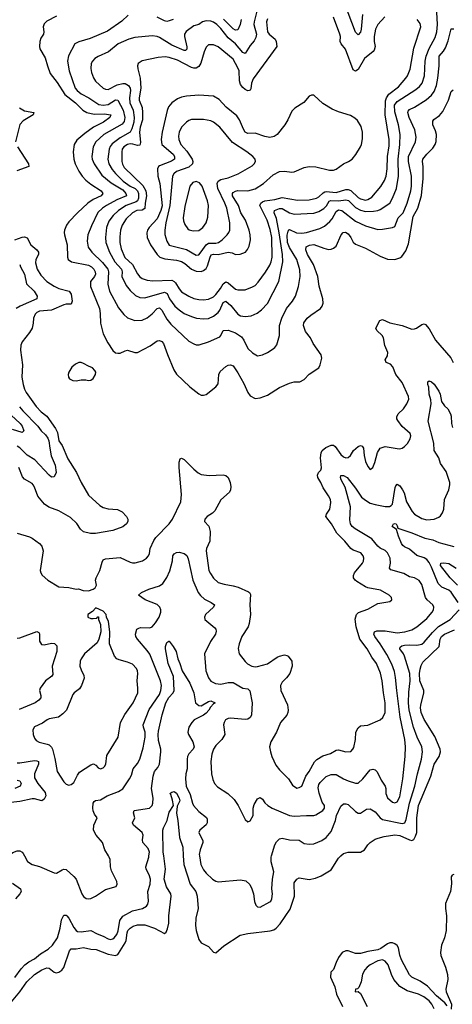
# Model space of a CAD drawing. Header units: inches. Extents: x 1682530 to 1839546, y 640742 to 791647.
# Tile 847 of 923: x 1803510 to 1807039, y 738788 to 746828. Entities that reach past the tile are written whole.
import ezdxf

# ---------------------------------------------------------------- set-up
doc = ezdxf.new("R2010")
doc.units = ezdxf.units.IN
doc.header["$MEASUREMENT"] = 0
doc.layers.add('B8703', color=7, linetype='Continuous')
doc.layers.add('B8704', color=7, linetype='Continuous')

msp = doc.modelspace()

# ---------------------------------------------------------------- linework, layer by layer
at = {"layer": 'B8703', "color": 5}
for points, elevation in [([(1803430, 738792.6), (1803509.9, 738890), (1803567.8, 738972.2), (1803630, 739031.2), (1803690, 739068.8), (1803730, 739084.2), (1803750, 739083.5), (1803789.5, 739049.5), (1803806, 739046), (1803830, 739050.2), (1803854, 739066), (1803870.9, 739089.1), (1803916.2, 739223.8), (1803930, 739240.2), (1803970, 739241.7), (1804030, 739252.8), (1804090, 739237.1), (1804133.9, 739233.9), (1804230, 739196.2), (1804290, 739186.9), (1804310, 739195.3), (1804316.8, 739203.2), (1804369.4, 739290), (1804377.5, 739310), (1804385.4, 739370), (1804392.4, 739390), (1804409.6, 739410.4), (1804434.2, 739425.8), (1804470, 739438), (1804530, 739435.7), (1804608.7, 739408.7), (1804690, 739365.2), (1804703.2, 739376.8), (1804715.6, 739404.4), (1804726.3, 739450), (1804727.1, 739510), (1804746.2, 739670), (1804742.1, 739690), (1804706.9, 739746.9), (1804687.5, 739810), (1804699, 739890), (1804684.6, 740000)], 520), ([(1803470, 739006.9), (1803521.9, 739078.1), (1803551.7, 739110), (1803584.8, 739135.2), (1803630, 739158.7), (1803679.3, 739200.6), (1803741.5, 739238.5), (1803777.8, 739270), (1803818, 739330), (1803841.1, 739410), (1803850, 739477.3), (1803870, 739515.6), (1803890, 739515.6), (1803894.9, 739510), (1803910, 739491.7), (1803950, 739414.3), (1803970, 739389.1), (1803982.3, 739382.3), (1804010, 739378.3), (1804090.1, 739390.1), (1804142.6, 739362.6), (1804190, 739345.4), (1804230, 739322.4), (1804250, 739317.6), (1804270, 739321.6), (1804281, 739330), (1804302, 739358), (1804312.5, 739387.5), (1804326.6, 739473.4), (1804350, 739508.4), (1804430, 739551.8), (1804512, 739570), (1804545.1, 739590), (1804555.4, 739604.6), (1804560.3, 739630), (1804555.8, 739710), (1804573.5, 739770), (1804577.1, 739810), (1804565.6, 739845.6), (1804540.9, 739890), (1804538, 739910), (1804561.8, 739990), (1804563.4, 740000)], 540), ([(1803548.5, 740000), (1803574.4, 739954.4), (1803610, 739929), (1803670, 739913.1), (1803790, 739862), (1803810, 739858.8), (1803854.9, 739885.1), (1803870, 739890.4), (1803890, 739888.2), (1803952.4, 739832.4), (1803970.2, 739810.2), (1804015.8, 739690), (1804030, 739668), (1804052.3, 739652.3), (1804070, 739648.4), (1804090, 739652.4), (1804128.2, 739671.8), (1804210, 739724.9), (1804295.3, 739750), (1804305.2, 739770), (1804300.9, 739790), (1804258.6, 739878.6), (1804251.3, 739910), (1804246.6, 739970), (1804238.9, 739990), (1804232.9, 740000)], 560), ([(1804844.4, 740000), (1804849.1, 739930), (1804901.5, 739770), (1804945.2, 739710), (1804958.7, 739670), (1804966.6, 739570), (1804947.6, 739490), (1804944.6, 739430), (1804950, 739390.7), (1804970, 739318), (1804990, 739291), (1805050, 739259.1), (1805090, 739213.4), (1805108.5, 739208.5), (1805174.7, 739265.3), (1805307.9, 739352.1), (1805370, 739366.2), (1805553.5, 739386.5), (1805583, 739397), (1805601.4, 739410), (1805634.7, 739445.3), (1805715.9, 739564.1), (1805750.5, 739670), (1805750, 739780.7), (1805770, 739810.3), (1805790, 739821.7), (1805870, 739807.4), (1805922.2, 739817.8), (1805970, 739836.9), (1806050, 739885.3), (1806110, 739981.6), (1806129.5, 740000)], 520), ([(1804975.8, 740000), (1804988.4, 739930), (1805010, 739886.7), (1805030, 739859.6), (1805081.3, 739810), (1805110, 739792.7), (1805130, 739786.5), (1805310, 739805.3), (1805355.6, 739795.6), (1805386, 739766), (1805404.4, 739730), (1805417.6, 739690), (1805426.2, 739626.2), (1805436.8, 739596.8), (1805450, 739582.8), (1805470, 739580.5), (1805550, 739624.2), (1805557.6, 739630), (1805566.3, 739650), (1805571.1, 739690), (1805566.9, 739730), (1805570.8, 739810), (1805582.8, 739870), (1805560.7, 739950), (1805561.3, 739990), (1805564.3, 740000)], 540), ([(1807051.6, 739848.4), (1807038.3, 739841.7), (1807030.3, 739829.7), (1807032.7, 739772.7), (1807023.5, 739710), (1806983.7, 739610), (1806982.9, 739570), (1806991.1, 739510), (1806989.7, 739390.3), (1806975, 739330), (1806951.7, 739270), (1806942, 739210), (1806945.7, 739185.7), (1806983.6, 739090), (1806999.5, 739030), (1807003, 738990), (1806984.9, 738910), (1806987.4, 738890), (1807031, 738790), (1807030, 738748.7)], 520), ([(1803450, 739776.9), (1803517, 739730), (1803522.8, 739710), (1803511.1, 739690), (1803476.2, 739650)], 540), ([(1806996.2, 738776.2), (1806978.9, 738798.9), (1806910, 738856.4), (1806835.2, 738935.2), (1806776.6, 738976.6), (1806708.1, 739008.1), (1806688.4, 739028.4), (1806623.9, 739150), (1806610.8, 739190), (1806599, 739250), (1806588.3, 739268.3), (1806570, 739281.2), (1806550, 739288.8), (1806530, 739289.4), (1806510, 739281.6), (1806455.8, 739244.2), (1806430, 739231.9), (1806350, 739218.8), (1806290, 739201.5), (1806250, 739202), (1806190, 739225.7), (1806170, 739224.7), (1806139.6, 739210), (1806110.2, 739170), (1806090.2, 739130), (1806069.2, 739070.8), (1806047.2, 739050), (1806044.8, 739010), (1806081.6, 738930), (1806095.3, 738870), (1806141.7, 738770)], 520), ([(1806889.8, 738750), (1806871.2, 738790), (1806850, 738817.1), (1806807.1, 738850), (1806762.4, 738870), (1806670, 738897.4), (1806610, 738933.2), (1806561.5, 738990), (1806542.5, 739030), (1806514.6, 739110), (1806490, 739140.4), (1806470, 739149.8), (1806430, 739142.8), (1806370, 739110.8), (1806344.6, 739090), (1806326, 739070), (1806306.8, 739033.2), (1806296.5, 738970), (1806275.6, 738924.4), (1806264.8, 738915.2), (1806248.4, 738910), (1806246, 738890), (1806270, 738891), (1806290, 738874.8), (1806343.5, 738770)], 540)]:
    msp.add_lwpolyline(points, dxfattribs=dict(at, elevation=elevation))
at = {"layer": 'B8704', "color": 5}
for points, elevation in [([(1806305.8, 746870), (1806295.8, 746750), (1806290, 746727.6), (1806270, 746703.6), (1806250, 746727), (1806150, 746985.1)], 660), ([(1805451.9, 746930), (1805423.3, 746810), (1805421, 746790), (1805441.2, 746710), (1805436.1, 746683.9), (1805423.7, 746656.3), (1805390, 746618), (1805350, 746552.4), (1805330, 746559.8), (1805271.4, 746631.4), (1805210, 746680.5), (1805150, 746757.2), (1805117.6, 746790), (1805090, 746807.8), (1805070, 746814.8), (1805030, 746819), (1805002, 746810), (1804970, 746789.8), (1804930, 746777.3), (1804867.9, 746732.1), (1804855.1, 746710), (1804853.4, 746690), (1804872.3, 746607.7), (1804872.9, 746587.1), (1804862.6, 746577.4), (1804850, 746576.5), (1804750, 746619.1), (1804650, 746683.4), (1804630, 746691.9), (1804590, 746696.3), (1804450, 746683.8), (1804401.1, 746670), (1804311.8, 746630), (1804234.7, 746565.3), (1804150, 746527.6), (1804122.4, 746510), (1804102.6, 746490), (1804092.6, 746470), (1804090.2, 746430), (1804096.7, 746396.7), (1804112.9, 746352.9), (1804127.3, 746327.3), (1804190, 746268.2), (1804210, 746260.2), (1804230, 746258.8), (1804304.2, 746295.8), (1804350, 746307), (1804370, 746308.1), (1804397, 746290), (1804410.6, 746270), (1804414.1, 746250), (1804405.6, 746190), (1804406.8, 746150), (1804436.4, 746090), (1804443.6, 746030), (1804441.9, 745990), (1804424.2, 745935.8), (1804410.7, 745909.3), (1804330, 745864.3), (1804265.1, 745814.9), (1804247.3, 745792.7), (1804239.6, 745770), (1804227.6, 745690), (1804236.4, 745650), (1804264.1, 745604.1), (1804290, 745571.9), (1804352.5, 745510), (1804410, 745468.5), (1804451.3, 745450), (1804470, 745431.8), (1804479.9, 745410), (1804480.1, 745370), (1804471.9, 745350), (1804459, 745341), (1804379, 745310), (1804314.4, 745270), (1804271.6, 745230), (1804237.5, 745182.5), (1804217, 745130), (1804209.5, 745050), (1804212.2, 745010), (1804241, 744930), (1804286, 744850), (1804340.7, 744790), (1804346.5, 744770), (1804342, 744730), (1804378.8, 744658.8), (1804410, 744617.3), (1804455.4, 744575.4), (1804490, 744559.3), (1804530, 744556.3), (1804690, 744603), (1804711.9, 744591.9), (1804731.5, 744550), (1804776.1, 744490), (1804810, 744457.5), (1804850, 744430.1), (1804910, 744404), (1804952.1, 744392.1), (1805010, 744385.3), (1805050, 744388.6), (1805090, 744406.4), (1805130, 744438.2), (1805142.8, 744457.2), (1805170, 744519.1), (1805190, 744529.2), (1805233.2, 744493.2), (1805290, 744422.6), (1805310, 744411.1), (1805350, 744403.5), (1805399, 744410), (1805447.7, 744432.3), (1805481.3, 744458.7), (1805530.5, 744509.5), (1805622.8, 744690), (1805655.3, 744850), (1805654.6, 744910), (1805627.7, 745087.7), (1805603.4, 745203.4), (1805586.5, 745250), (1805588.7, 745271.3), (1805630, 745286.8), (1805650, 745285), (1805710, 745250.1), (1805750, 745239.5), (1805910, 745247.5), (1805950, 745262.6), (1805990, 745287.5), (1806011.9, 745308.1), (1806035.1, 745344.9), (1806047.3, 745352.7), (1806110, 745347.9), (1806170, 745356.7), (1806191.4, 745351.4), (1806250, 745293.9), (1806290, 745272), (1806330, 745262.7), (1806396.2, 745263.8), (1806430, 745269.4), (1806450, 745278.3), (1806530, 745330.2), (1806552.2, 745370), (1806583.7, 745450), (1806600.9, 745550), (1806597.5, 745690), (1806612.1, 745810), (1806613.2, 745890), (1806599.9, 745970), (1806570, 746077), (1806567.5, 746130), (1806590, 746160.4), (1806741.1, 746258.9), (1806770, 746282.7), (1806792.5, 746310), (1806811.6, 746370), (1806818.1, 746490), (1806824.5, 746530), (1806850, 746592.7), (1806897.9, 746682.1), (1806911.7, 746728.3), (1806917.2, 746790), (1806913.3, 746890)], 660), ([(1803810, 746858), (1803730, 746816.9), (1803710, 746795.6), (1803702.3, 746770), (1803707, 746730), (1803703.7, 746710), (1803683.1, 746676.9), (1803672.6, 746650), (1803670.3, 746610.3), (1803674.6, 746590), (1803716.9, 746516.9), (1803735.5, 746450), (1803759.4, 746390), (1803815.3, 746315.3), (1803876.9, 746216.9), (1803964.2, 746150), (1804025.5, 746090), (1804058, 746070), (1804117.4, 746057.4), (1804199, 746059), (1804252.7, 746050), (1804244.6, 746030), (1804194.3, 745990), (1804111, 745950), (1804040.4, 745899.6), (1803976.3, 745843.7), (1803954.3, 745810), (1803946.7, 745750), (1803951.8, 745690), (1803962.2, 745650), (1803991.8, 745590), (1804020.2, 745550), (1804050, 745518.9), (1804090, 745484), (1804173.6, 745430), (1804187.8, 745410), (1804175.3, 745390), (1804110, 745359.2), (1804064.7, 745330), (1803980.2, 745250), (1803910, 745176.9), (1803891.4, 745150), (1803876.1, 745110), (1803873.4, 745090), (1803875, 745070), (1803898.1, 744990), (1803899.8, 744890), (1803906, 744870), (1803933, 744850), (1804070, 744824.4), (1804096.1, 744810), (1804114.8, 744790), (1804124.8, 744770), (1804126.8, 744750), (1804119.3, 744730), (1804086.7, 744690), (1804086.4, 744650), (1804160.1, 744470), (1804166.5, 744430), (1804169.5, 744349.5), (1804190, 744264), (1804228.4, 744188.4), (1804270, 744126), (1804290, 744108.4), (1804310, 744103.8), (1804330, 744106), (1804370, 744124.4), (1804390, 744128.5), (1804450, 744111.5), (1804470, 744110.3), (1804574.2, 744165.8), (1804630, 744206.7), (1804650, 744208.7), (1804670, 744199.5), (1804683.7, 744183.7), (1804714.4, 744094.4), (1804767.3, 743970), (1804790, 743933.7), (1804896.5, 743830), (1804970, 743772.2), (1804990, 743763.1), (1805010, 743762.4), (1805030, 743768.7), (1805110, 743830.3), (1805130, 743854.8), (1805134.2, 743930), (1805144.2, 743955.8), (1805190, 743996.5), (1805210, 744007), (1805230, 744010.4), (1805250, 744000.4), (1805290, 743944.2), (1805338.2, 743858.2), (1805370, 743783.8), (1805390, 743755.3), (1805430, 743736), (1805470, 743739.6), (1805530, 743762.4), (1805630, 743823.7), (1805710, 743860.5), (1805750, 743870.6), (1805795.3, 743870), (1805830, 743890.8), (1805870, 743934), (1805950, 743984.7), (1805962, 744010), (1805974.8, 744065.2), (1805969.3, 744090), (1805904.6, 744184.6), (1805881.1, 744230), (1805840.9, 744280.9), (1805824.1, 744330), (1805828.3, 744351.7), (1805855.1, 744390), (1805884.2, 744415.8), (1805963, 744470), (1805977.2, 744490), (1805985.6, 744514.4), (1805982.3, 744550), (1805952.6, 744652.6), (1805941.9, 744730), (1805906.3, 744830), (1805857.1, 744910), (1805844.2, 744950), (1805847.4, 744972.6), (1805872.6, 744987.4), (1805910, 744991.2), (1805990, 744961.7), (1806030, 744952.7), (1806050, 744954), (1806070, 744962.2), (1806090, 744978.3), (1806132, 745070), (1806149.2, 745090.8), (1806167.3, 745092.7), (1806190, 745080.2), (1806211.6, 745050), (1806230, 745010.3), (1806250, 744995.9), (1806330, 744961.7), (1806450, 744896.9), (1806510, 744871.7), (1806570, 744868.9), (1806610, 744882.4), (1806626.6, 744893.4), (1806660.1, 744939.9), (1806682.5, 744997.5), (1806719, 745221), (1806756.4, 745290), (1806786.3, 745393.7), (1806801.8, 745530), (1806801.8, 745630), (1806795.2, 745670), (1806799.2, 745690), (1806830, 745729.4), (1806881.1, 745778.9), (1806899.8, 745810), (1806907.5, 745832.5), (1806909, 745891), (1806901.8, 745921.8), (1806879.8, 745970), (1806881.2, 745998.8), (1806887.6, 746012.4), (1806935.3, 746044.7), (1806962.5, 746077.5), (1807007.1, 746170), (1807030, 746243), (1807045.9, 746254.1)], 620), ([(1804395, 746865), (1804344.1, 746815.9), (1804225, 746735), (1804084.4, 746675.6), (1803992.1, 746647.9), (1803959.5, 746630), (1803907.7, 746532.3), (1803900.5, 746490), (1803912.6, 746410), (1803962, 746270), (1803977.8, 746250), (1804010, 746222.7), (1804074.7, 746190), (1804154.9, 746134.9), (1804190, 746129.3), (1804230, 746134.6), (1804290, 746173.4), (1804310, 746170.9), (1804353.8, 746090), (1804367.9, 746030), (1804363, 745997), (1804345.8, 745974.2), (1804195.5, 745890), (1804129.6, 745830.4), (1804110.2, 745790), (1804099.4, 745710), (1804100.9, 745690), (1804116.1, 745650), (1804178.6, 745558.6), (1804256.1, 745496.1), (1804350, 745439.1), (1804376.8, 745410), (1804381.5, 745390), (1804302, 745358), (1804217.7, 745310), (1804186.2, 745290), (1804147.1, 745252.9), (1804094.9, 745145.1), (1804066.4, 745070), (1804060.4, 745020.4), (1804069.1, 744970), (1804096.9, 744930), (1804185.7, 744845.7), (1804228.6, 744790), (1804234.9, 744770), (1804228.1, 744668.1), (1804242.7, 744610), (1804315, 744475), (1804359.8, 744419.8), (1804390, 744394.4), (1804450, 744371.1), (1804510, 744374.2), (1804550, 744394.2), (1804590, 744425.4), (1804630, 744469.2), (1804650, 744476.5), (1804670, 744457.3), (1804710, 744381.5), (1804742.3, 744342.3), (1804890, 744202), (1804930, 744180.3), (1804950, 744173.7), (1804974.2, 744174.2), (1805050, 744196.5), (1805142.4, 744237.6), (1805151.5, 744248.5), (1805170, 744290.3), (1805210, 744294), (1805270, 744272.3), (1805318.1, 744238.1), (1805338.6, 744210), (1805370, 744144.2), (1805410, 744106.4), (1805450, 744084.4), (1805490, 744092.4), (1805530, 744110.4), (1805570, 744135.3), (1805589.8, 744150.2), (1805607.6, 744172.4), (1805629.7, 744250), (1805628, 744330), (1805649, 744390), (1805686.8, 744470), (1805734.4, 744530), (1805759.3, 744570), (1805785.1, 744650), (1805798.2, 744730), (1805794.2, 744785.8), (1805771.7, 744870), (1805710, 744969.1), (1805694.8, 745010), (1805691.4, 745068.6), (1805699.3, 745100.7), (1805707.1, 745112.8), (1805710, 745114.4), (1805768.1, 745088.1), (1805810, 745084.2), (1805850, 745089.4), (1805958.2, 745121.8), (1805997.2, 745142.8), (1806041, 745179), (1806058.4, 745201.6), (1806090, 745260.6), (1806110, 745274.2), (1806136.9, 745270), (1806250, 745183.8), (1806330, 745143.5), (1806430, 745115.9), (1806470, 745116.5), (1806550, 745130.3), (1806570, 745140.3), (1806597.6, 745210), (1806638.4, 745250), (1806670.3, 745329.7), (1806700.2, 745430), (1806706.3, 745470), (1806705.6, 745550), (1806681.8, 745670), (1806682.8, 745710), (1806739.4, 745830), (1806745.2, 745870), (1806734.2, 745930), (1806686.7, 746030), (1806676.3, 746070), (1806678.6, 746081.4), (1806690, 746096), (1806730, 746114), (1806826.6, 746173.4), (1806869.4, 746210.6), (1806890, 746240.9), (1806909.2, 746290), (1806920.2, 746350), (1806932.2, 746450), (1806930.5, 746530), (1806967.6, 746572.4), (1806982.4, 746597.6), (1807004.1, 746655.9), (1807030, 746752.4), (1807050, 746754.6)], 640), ([(1805530, 746836.1), (1805523.4, 746810), (1805531.3, 746730), (1805545.9, 746710), (1805593.2, 746670), (1805602.8, 746650), (1805608.1, 746610), (1805414.9, 746345.1), (1805400.2, 746310), (1805395.9, 746264.1), (1805390, 746252.7), (1805382, 746250), (1805370, 746248.4), (1805350, 746258.5), (1805330, 746273.3), (1805310, 746299.7), (1805301.7, 746330), (1805299.2, 746410), (1805290, 746436.1), (1805250, 746504.5), (1805130, 746607.1), (1805090, 746623), (1805050, 746623.7), (1805030, 746603.7), (1805013.8, 746566.2), (1804987.1, 746472.9), (1804970, 746445.3), (1804950, 746431.2), (1804930, 746431.6), (1804910, 746438.8), (1804798.2, 746498.2), (1804730, 746519.6), (1804695.6, 746524.4), (1804639.5, 746520.5), (1804508.9, 746491.1), (1804476, 746470), (1804470.8, 746450), (1804473.2, 746426.8), (1804491.6, 746350), (1804497.7, 746270), (1804483.4, 746190), (1804484.5, 746170), (1804507.4, 746110), (1804510.1, 746070), (1804510.8, 746010), (1804493.5, 745950), (1804487.9, 745910), (1804496, 745824), (1804490, 745802.3), (1804470, 745799.5), (1804432.9, 745812.9), (1804410, 745814.4), (1804390, 745809.9), (1804359.2, 745790), (1804345.9, 745770), (1804342.1, 745750), (1804343.9, 745670), (1804347.3, 745647.3), (1804362, 745622), (1804515.4, 745475.4), (1804539.5, 745430), (1804544.6, 745390), (1804532.6, 745330), (1804530, 745285.4), (1804510, 745273.4), (1804466.3, 745270), (1804430, 745251), (1804379, 745201), (1804346.5, 745150), (1804331.3, 745110), (1804325.3, 745054.7), (1804327.5, 745010), (1804338.3, 744958.3), (1804366.5, 744886.5), (1804429, 744830), (1804470, 744753.2), (1804490, 744729.3), (1804510, 744715), (1804550, 744702.1), (1804595.3, 744695.3), (1804750, 744701.2), (1804770, 744690.5), (1804779.7, 744679.7), (1804809.4, 744629.4), (1804830, 744607.1), (1804889.2, 744569.2), (1804930, 744552.2), (1804970, 744542.8), (1805010, 744540.9), (1805050, 744546.2), (1805090, 744566.3), (1805110, 744585.1), (1805148.2, 744631.8), (1805170, 744670.2), (1805190, 744687.6), (1805210, 744679.6), (1805270, 744628.7), (1805290, 744620.9), (1805350, 744622.3), (1805410, 744645.6), (1805430, 744658.4), (1805455.4, 744684.6), (1805514.6, 744765.4), (1805550, 744824.7), (1805561.5, 744850), (1805570.3, 744890), (1805566.4, 745050), (1805553.9, 745113.9), (1805529.5, 745190), (1805467.7, 745310), (1805475.7, 745330), (1805490, 745340.1), (1805510, 745349), (1805590, 745358.5), (1805650, 745374.9), (1805774.7, 745354.7), (1805870, 745358.3), (1805930, 745371.9), (1805950, 745382.6), (1805984.9, 745415.1), (1805998.8, 745421.2), (1806010, 745423.9), (1806090, 745418.2), (1806170, 745440.9), (1806190, 745441.7), (1806210, 745432.8), (1806270, 745377), (1806290, 745365.4), (1806330, 745355.1), (1806350, 745359.5), (1806381.1, 745378.9), (1806455.3, 745464.7), (1806484.4, 745515.6), (1806498, 745550), (1806507.1, 745610), (1806510.8, 745710), (1806523.1, 745796.9), (1806523.7, 745850), (1806489.9, 746049.9), (1806494.5, 746165.5), (1806501.4, 746190), (1806520.1, 746219.9), (1806598.9, 746281.1), (1806658.6, 746350), (1806672.2, 746370), (1806695.3, 746424.7), (1806725.6, 746594.4), (1806780.8, 746770), (1806777, 746797), (1806751.8, 746830)], 680), ([(1804760.7, 746830), (1804730, 746817.6), (1804710, 746814.4), (1804690, 746819.1), (1804629.9, 746849.9)], 640), ([(1805315.2, 746830), (1805307.4, 746790), (1805290, 746745.6), (1805270, 746743.4), (1805250, 746753.9), (1805172.9, 746833)], 640), ([(1806487.3, 746852.7), (1806431.6, 746790), (1806412.3, 746750), (1806401.1, 746690), (1806402.3, 746650), (1806410.2, 746610), (1806401, 746579), (1806392.9, 746567.1), (1806322.3, 746510), (1806270, 746422), (1806250, 746408.4), (1806230, 746418.4), (1806168.8, 746588.8), (1806131.1, 746631.1), (1806124.7, 746650), (1806126.3, 746690), (1806121.2, 746710), (1806069.9, 746850)], 680), ([(1803507.3, 746107.3), (1803550, 746083.1), (1803623.8, 746070), (1803620.4, 746050), (1803538.9, 746001.1), (1803510, 745973.6), (1803475.9, 745830)], 580), ([(1803492.2, 745790), (1803582, 745650), (1803584.9, 745630), (1803487, 745593)], 580), ([(1803470, 745029.4), (1803530, 745052.8), (1803550, 745054.7), (1803570, 745047.3), (1803600.6, 744990), (1803648.2, 744950), (1803663, 744930), (1803664.1, 744910), (1803641.9, 744870), (1803638.3, 744841.7), (1803653.4, 744790), (1803682.1, 744742.1), (1803730.1, 744690.1), (1803790, 744651.7), (1803830, 744634.2), (1803912.2, 744612.2), (1803930, 744585.5), (1803937.4, 744530), (1803930, 744505.1), (1803890, 744504.3), (1803870, 744499.2), (1803770, 744456.7), (1803671.4, 744448.6), (1803650, 744438.1), (1803636.4, 744423.6), (1803623.2, 744390), (1803620.1, 744350), (1803610.1, 744310), (1803590, 744274), (1803530, 744197.7), (1803517.6, 744170), (1803514.8, 744130), (1803532.3, 744010), (1803528, 743910), (1803537.1, 743850), (1803548.6, 743810), (1803562.6, 743782.6), (1803644.4, 743670), (1803685.6, 743625.6), (1803731.8, 743590), (1803802.7, 743490), (1803816.8, 743456.8), (1803830.1, 743390.1), (1803856.4, 743350), (1803901.2, 743241.1), (1803974, 743130), (1804010, 743047.7), (1804070, 742946), (1804162.2, 742862.2), (1804190, 742844.6), (1804230, 742833.1), (1804307.1, 742827.1), (1804346.8, 742810), (1804380.7, 742770), (1804390.7, 742750), (1804390.7, 742730), (1804380.7, 742710), (1804350, 742686.6), (1804270, 742658), (1804127.9, 742632.1), (1804087.7, 742632.3), (1804030, 742647.1), (1804006.3, 742666.4), (1803974.5, 742714.5), (1803924.2, 742764.2), (1803830, 742816.5), (1803747, 742847), (1803712.4, 742872.4), (1803656.9, 742936.9), (1803631, 743010), (1803618.7, 743030), (1803610, 743039.6), (1803550, 743075.6), (1803533.8, 743093.8), (1803503.7, 743170)], 580), ([(1803509.4, 744830), (1803516.8, 744810), (1803550.1, 744750), (1803566.4, 744670), (1803626.8, 744610), (1803651.5, 744570), (1803650.1, 744549.8), (1803513.6, 744490), (1803479.6, 744470)], 560), ([(1803490, 742635.3), (1803590, 742604.4), (1803610, 742593.8), (1803670, 742551.5), (1803688.9, 742530), (1803700.2, 742490), (1803676.9, 742330), (1803681.1, 742310), (1803692.4, 742292.4), (1803738, 742250), (1803830, 742197.1), (1803910, 742190.5), (1803970, 742179.1), (1803990, 742180.7), (1804027, 742167), (1804070, 742163.1), (1804110, 742179.1), (1804125.2, 742190), (1804137, 742210), (1804129.3, 742250), (1804134, 742270), (1804164.7, 742330), (1804181.1, 742398.9), (1804190, 742417.3), (1804210, 742425.5), (1804330, 742435.5), (1804410, 742399.3), (1804430, 742392.7), (1804452.3, 742392.3), (1804510.6, 742409.4), (1804544.2, 742430), (1804561.1, 742450), (1804569.7, 742470), (1804574.7, 742510), (1804603.7, 742576.3), (1804620.9, 742599.1), (1804730, 742711.2), (1804755.5, 742750), (1804824.8, 742890), (1804829.8, 742949.8), (1804809.8, 743170.2), (1804810, 743214), (1804818.6, 743241.4), (1804830, 743247.7), (1804850, 743236.5), (1804930, 743158.9), (1804966.8, 743126.8), (1804990, 743114), (1805055.3, 743104.7), (1805170, 743110.7), (1805190, 743106.8), (1805210, 743091), (1805227.3, 743050), (1805232.5, 743012.5), (1805230.5, 742990), (1805222, 742970), (1805150, 742906), (1805102, 742818), (1805081.4, 742798.6), (1805038, 742770), (1805019.3, 742750), (1805018, 742730), (1805051.5, 742691.5), (1805062.8, 742650), (1805061.3, 742570), (1805034, 742510), (1805031.2, 742490), (1805053.8, 742330), (1805064.9, 742304.9), (1805090, 742268.7), (1805130, 742232.9), (1805177.4, 742217.4), (1805250, 742206), (1805293.2, 742193.2), (1805376.4, 742156.4), (1805384.9, 742150), (1805393.1, 742133.1), (1805386.5, 742050), (1805391.3, 741970), (1805382.5, 741897.5), (1805372.4, 741870), (1805321.8, 741790), (1805299, 741730), (1805292, 741692), (1805300.4, 741650), (1805350, 741586), (1805368.3, 741568.3), (1805404, 741550), (1805430, 741543.9), (1805450, 741544.9), (1805530, 741566.9), (1805610, 741621.3), (1805630, 741631.2), (1805670, 741640.9), (1805690, 741637), (1805700.5, 741630), (1805728.7, 741590), (1805733.1, 741550), (1805712.2, 741487.8), (1805687.3, 741452.7), (1805650, 741419.5), (1805637.6, 741390), (1805639.5, 741350), (1805693.9, 741233.9), (1805700.9, 741190), (1805698.3, 741170), (1805690.2, 741149.8), (1805638, 741090), (1805604.9, 741010), (1805559.5, 740930), (1805548.7, 740890), (1805554.9, 740850), (1805567.4, 740810), (1805600, 740740), (1805630, 740702.4), (1805703, 740630), (1805736.1, 740576.1), (1805770, 740554), (1805790, 740557.3), (1805811.1, 740568.9), (1805843.5, 740650), (1805871.9, 740690), (1805913.5, 740766.5), (1805932.7, 740787.3), (1805983.8, 740816.2), (1806043.9, 740836.1), (1806090, 740861.7), (1806110, 740864.9), (1806170, 740850.3), (1806210, 740852.7), (1806228.6, 740871.4), (1806234.5, 740885.5), (1806249.8, 740950), (1806251.8, 741010), (1806270, 741046.7), (1806290, 741062), (1806350, 741066.4), (1806449.8, 741110.2), (1806473, 741130), (1806489.8, 741170.2), (1806490.5, 741250), (1806476.4, 741330), (1806467.1, 741430), (1806451.7, 741491.7), (1806419.1, 741570), (1806381.4, 741621.4), (1806344.8, 741690), (1806284.3, 741770), (1806254.7, 741870), (1806247.2, 741932.8), (1806256.3, 741970), (1806273.7, 741986.3), (1806350, 742013.8), (1806430, 742060.2), (1806530, 742077.3), (1806545.2, 742090), (1806542.7, 742110), (1806522.7, 742130), (1806452.7, 742170), (1806350, 742188.9), (1806330, 742197.2), (1806259.6, 742239.6), (1806246.3, 742250), (1806232.6, 742270), (1806232.2, 742290), (1806240.4, 742310), (1806306.2, 742390), (1806313.8, 742406.2), (1806317.4, 742430), (1806312.7, 742450), (1806293.4, 742473.4), (1806230, 742495.3), (1806210.5, 742510.6), (1806162, 742570), (1806095.7, 742635.7), (1806052.1, 742710), (1806006.2, 742770), (1806013.3, 742790), (1806041, 742830), (1806046.7, 742886.7), (1806044, 742910), (1806030, 742939.6), (1805984.5, 743004.5), (1805965.8, 743050), (1805943.1, 743090), (1805939.3, 743110), (1805947.6, 743130), (1805966, 743150), (1805971.3, 743168.7), (1805964, 743250), (1805968.4, 743290), (1805976.2, 743310), (1806006, 743334), (1806050, 743353.9), (1806070, 743354), (1806083.6, 743343.6), (1806130, 743276.9), (1806150, 743257.3), (1806170, 743249.2), (1806190, 743253.4), (1806208.6, 743270), (1806231.7, 743310), (1806270, 743343.6), (1806290, 743350.2), (1806304.4, 743344.4), (1806314.6, 743330), (1806318.5, 743270), (1806330, 743220.7), (1806350, 743178.8), (1806370, 743156), (1806390, 743171), (1806407, 743213), (1806427.4, 743292.6), (1806450, 743330.3), (1806490, 743342.7), (1806590, 743326.7), (1806610, 743324.9), (1806628.7, 743330), (1806650, 743343.8), (1806673, 743367), (1806694.6, 743405.4), (1806699.7, 743430), (1806694.7, 743450), (1806630, 743505.1), (1806594.6, 743554.6), (1806587, 743570), (1806586.3, 743586.3), (1806597.6, 743610), (1806641.1, 743650), (1806668.4, 743690), (1806683.1, 743730), (1806681.5, 743750), (1806630, 743864.2), (1806579.2, 743930), (1806554.3, 743994.3), (1806534.6, 744014.6), (1806499.3, 744030), (1806495.6, 744035.6), (1806491.6, 744050), (1806510, 744082), (1806512.1, 744110), (1806488.8, 744168.8), (1806477.3, 744230), (1806467.7, 744250), (1806424.4, 744290), (1806414.3, 744310), (1806447, 744373), (1806470, 744379.5), (1806530, 744352.6), (1806630.9, 744330.9), (1806710, 744301.7), (1806730, 744302.6), (1806746, 744310), (1806790, 744340.4), (1806810, 744343.8), (1806818.9, 744338.9), (1806850, 744303), (1806902, 744210), (1807026, 744066), (1807046, 744030)], 580), ([(1804232.9, 740000), (1804203.1, 740050), (1804184.7, 740110), (1804134.3, 740170), (1804111.3, 740210), (1804115.1, 740250), (1804141.2, 740310), (1804119.7, 740339.8), (1804107.8, 740367.8), (1804104.9, 740390), (1804108.1, 740430), (1804116, 740444), (1804127.6, 740452.4), (1804170, 740457.7), (1804222.4, 740490), (1804315.3, 740524.7), (1804351.4, 740548.6), (1804405.7, 740630), (1804420.6, 740659.4), (1804436.3, 740710), (1804470, 740754.4), (1804490, 740790.5), (1804517.4, 740882.6), (1804533.9, 740970), (1804534, 741010), (1804518.5, 741050), (1804515.7, 741070), (1804566.1, 741193.9), (1804650, 741318), (1804662.2, 741350), (1804667.3, 741390), (1804658.2, 741430), (1804570, 741647.6), (1804550, 741676.8), (1804469.7, 741770), (1804456.9, 741790), (1804454.7, 741810), (1804466.2, 741850), (1804480.5, 741859.5), (1804496.2, 741863.8), (1804570, 741862), (1804590, 741870.2), (1804618, 741902), (1804648, 741950), (1804661.4, 741990), (1804659.9, 742010), (1804651.6, 742031.6), (1804632, 742052), (1804534.5, 742090), (1804479, 742130), (1804502, 742150), (1804563.5, 742176.5), (1804650, 742204.5), (1804677.2, 742222.8), (1804710, 742274), (1804733.1, 742326.9), (1804755.2, 742410), (1804759.8, 742450), (1804770, 742467.6), (1804790, 742478.5), (1804810, 742479), (1804850, 742470.2), (1804873.3, 742453.3), (1804884.9, 742424.9), (1804921.3, 742250), (1804966, 742150), (1804985.2, 742125.2), (1805016.8, 742096.8), (1805070.6, 742070), (1805098.4, 742050), (1805092, 742030), (1805024.9, 741970), (1805017.3, 741950), (1805021, 741930), (1805102, 741862), (1805110.4, 741850), (1805113.5, 741833.5), (1805106.7, 741810), (1805067, 741750), (1805016.4, 741650), (1805028.9, 741510), (1805050, 741454), (1805070, 741426.7), (1805106.2, 741406.2), (1805150, 741403.2), (1805210, 741416.3), (1805250, 741415.1), (1805330, 741369.4), (1805370, 741364.9), (1805386.2, 741346.2), (1805407, 741250), (1805399.5, 741150), (1805390.4, 741130), (1805370, 741117.4), (1805350, 741113.7), (1805230, 741124), (1805210, 741121.3), (1805188, 741110), (1805176.4, 741090), (1805172.2, 741070), (1805183.1, 740990), (1805159.5, 740950), (1805110, 740901.3), (1805090, 740872), (1805075.8, 740830), (1805070.2, 740770), (1805074, 740670), (1805084.3, 740624.3), (1805099.6, 740590), (1805122.8, 740562.8), (1805208.7, 740508.7), (1805259.5, 740459.5), (1805292.4, 740410), (1805350, 740296), (1805370, 740278.8), (1805390, 740287.3), (1805413.3, 740330), (1805414, 740390), (1805421.5, 740418.5), (1805450, 740466), (1805470, 740475.5), (1805490, 740462), (1805510, 740431.7), (1805533.7, 740410), (1805570.3, 740390), (1805710.1, 740330.1), (1805750, 740324.4), (1805850, 740330.2), (1805910, 740328.3), (1805925.6, 740334.4), (1805983.9, 740370), (1805996.8, 740390), (1805995.9, 740410), (1805978.5, 740438.5), (1805951.5, 740511.5), (1805945.4, 740554.6), (1805950, 740581.3), (1805959.9, 740600.1), (1806010, 740648.6), (1806050, 740665.3), (1806090, 740665.4), (1806150, 740628), (1806188.3, 740611.7), (1806250, 740593.1), (1806270, 740593.4), (1806309.7, 740630), (1806370, 740702), (1806390, 740709.1), (1806410, 740703.6), (1806425.9, 740685.9), (1806458.8, 740618.8), (1806491.2, 740570), (1806497.1, 740550), (1806496.1, 740510), (1806510, 740472.9), (1806550, 740438.6), (1806570, 740432.4), (1806590, 740440.9), (1806610, 740481.6), (1806636.4, 740630), (1806655.3, 740810), (1806657.3, 740890), (1806651, 740950), (1806612.8, 741132.8), (1806585.2, 741350), (1806576.7, 741456.7), (1806566, 741506), (1806545, 741565), (1806505.3, 741645.3), (1806451.6, 741731.6), (1806407, 741790), (1806397.7, 741810), (1806403.6, 741830), (1806423.7, 741836.3), (1806490, 741838), (1806590, 741821.1), (1806650.9, 741829.1), (1806710, 741845.2), (1806750, 741869.2), (1806830, 741937.3), (1806875.1, 741990), (1806886, 742010), (1806888.4, 742030), (1806879.7, 742050), (1806834, 742090), (1806820.4, 742110), (1806790, 742215.1), (1806768.9, 742248.9), (1806730, 742269.7), (1806690, 742279.2), (1806644.4, 742304.4), (1806537, 742337), (1806527.2, 742350), (1806534, 742390), (1806531.6, 742430), (1806510, 742474.5), (1806490, 742492.8), (1806450, 742512), (1806430, 742528.5), (1806381.8, 742590), (1806246.6, 742670), (1806222.4, 742690), (1806208.7, 742710), (1806204.2, 742744.2), (1806209.4, 742850), (1806163.6, 743010), (1806132.8, 743070), (1806127.8, 743090), (1806130, 743104.7), (1806150, 743106.3), (1806180.3, 743090), (1806250, 743003.6), (1806298.8, 742930), (1806330, 742903.2), (1806370, 742880.8), (1806410, 742868.2), (1806490, 742854), (1806526.3, 742853.7), (1806539.8, 742860.2), (1806550, 742870.8), (1806572.7, 743007.3), (1806578, 743022), (1806590, 743035.8), (1806610, 743022.6), (1806633.7, 742990), (1806644.8, 742964.8), (1806665.5, 742890), (1806710.8, 742810.8), (1806730, 742789.1), (1806790, 742756.1), (1806830, 742744.7), (1806890, 742750.3), (1806930, 742764.9), (1806943.1, 742776.9), (1806958.8, 742801.2), (1806969.7, 742830), (1806975.8, 742910), (1807011.4, 742990), (1807019.8, 743030), (1807019.1, 743050), (1806990, 743138.4), (1806943.1, 743203.1), (1806929, 743250), (1806889.8, 743310), (1806887.3, 743370), (1806842.5, 743550), (1806866.9, 743690), (1806864.4, 743724.4), (1806849.7, 743770.3), (1806847, 743827), (1806839, 743850), (1806838, 743870), (1806850, 743878), (1806870, 743870.5), (1806890, 743852.7), (1806930, 743794.9), (1806940.9, 743770), (1806951.5, 743710), (1806976.2, 743676.2), (1807003.1, 743650), (1807024, 743610), (1807030.2, 743590), (1807031.3, 743530), (1807039.1, 743499.1)], 560), ([(1803507.6, 743667.6), (1803534.5, 743634.5), (1803656.8, 743510), (1803686, 743470), (1803718.8, 743438.8), (1803739.6, 743410), (1803748.3, 743388.3), (1803754.2, 743330), (1803767.2, 743267.2), (1803798.5, 743190), (1803807.9, 743130), (1803790, 743096.2), (1803770, 743093.6), (1803750, 743108), (1803633.2, 743233.2), (1803570, 743272.9), (1803510, 743333), (1803490, 743346.6)], 560), ([(1803403.7, 743630), (1803513.1, 743530), (1803528.4, 743510), (1803544.6, 743470), (1803530, 743456.4), (1803450, 743482.3)], 540), ([(1807085.8, 742070), (1807030, 742153.5), (1807010, 742169.8), (1806952.8, 742192.8), (1806924.7, 742224.7), (1806870, 742358), (1806850, 742395), (1806830, 742419.1), (1806810, 742434.8), (1806750, 742453.4), (1806690, 742504.3), (1806650, 742523.2), (1806635.2, 742535.2), (1806623.6, 742550), (1806598.8, 742610), (1806584.5, 742664.5), (1806549.5, 742690), (1806559.3, 742710), (1806570, 742714.3), (1806580.7, 742710), (1806590, 742696), (1806595.5, 742675.5), (1806710, 742638.8), (1806815, 742595), (1806880.3, 742580.3), (1806930, 742559.4), (1807050, 742525.6)], 540), ([(1807082.4, 742210), (1807022.3, 742270), (1806942.6, 742370), (1806946, 742390), (1806970, 742394), (1807010, 742386.2), (1807070, 742350.2)], 520), ([(1805564.3, 740000), (1805590.8, 740089.2), (1805605.3, 740114.7), (1805630, 740139.3), (1805650, 740144.9), (1805710, 740131.5), (1805790, 740127.6), (1805830, 740102.2), (1805870, 740095.6), (1805910, 740098.5), (1805974.8, 740125.2), (1806010, 740150.2), (1806050, 740198.9), (1806085.3, 740290), (1806093.5, 740330), (1806130, 740404.9), (1806150, 740424.4), (1806170, 740425.4), (1806190, 740418.8), (1806250, 740361.7), (1806270, 740348.4), (1806290, 740348), (1806338.9, 740381.1), (1806370, 740384), (1806410, 740360.2), (1806450, 740311.7), (1806470, 740297.6), (1806630, 740264.8), (1806651.5, 740268.5), (1806662.7, 740297.3), (1806689, 740430), (1806733.9, 740570), (1806754.1, 740670), (1806787.9, 740790), (1806796.3, 740850), (1806790.6, 740890), (1806753.3, 740970), (1806723.4, 741050), (1806687.5, 741190), (1806680.9, 741250), (1806684.3, 741335.7), (1806694.7, 741430), (1806692.4, 741490), (1806649.1, 741630), (1806640.7, 741650), (1806612.1, 741690), (1806614.7, 741705.2), (1806625.9, 741714.1), (1806650, 741720.1), (1806690, 741723.1), (1806750, 741719.8), (1806790.4, 741729.6), (1806810, 741744.6), (1806875.9, 741824.1), (1806926.8, 741873.2), (1807020.9, 741930), (1807093.6, 742010)], 540), ([(1803490, 741778), (1803510, 741780.9), (1803650, 741832.7), (1803664.5, 741824.5), (1803670, 741812), (1803672.4, 741752.4), (1803686.7, 741726.7), (1803710, 741723.7), (1803770, 741736.9), (1803793.3, 741733.3), (1803813.9, 741713.9), (1803811.6, 741670), (1803775.4, 741550), (1803778.7, 741481.3), (1803772.5, 741467.5), (1803718.9, 741430), (1803677, 741370), (1803672, 741350), (1803683.1, 741310), (1803683.1, 741290), (1803667, 741270), (1803635.8, 741250), (1803504.4, 741195.6)], 560), ([(1806129.5, 740000), (1806150, 740019.3), (1806189.7, 740030.3), (1806290, 740030.2), (1806321.7, 740050), (1806350, 740090.4), (1806370, 740110.3), (1806410, 740134.9), (1806435.3, 740144.7), (1806482.7, 740157.3), (1806570, 740170.8), (1806610, 740165.5), (1806690, 740129.5), (1806710, 740126.2), (1806725.8, 740134.2), (1806739.9, 740160.1), (1806748.2, 740191.8), (1806749.3, 740310.7), (1806763.4, 740410), (1806862.9, 740650), (1806891.4, 740748.6), (1806931.4, 740810), (1806943.4, 740850), (1806939.5, 740870), (1806895.2, 740975.2), (1806810, 741114.5), (1806784.4, 741170), (1806779.1, 741210), (1806781.4, 741230), (1806806.6, 741330), (1806806.7, 741350), (1806773.9, 741430), (1806770.7, 741490), (1806776.2, 741523.8), (1806784.6, 741555.4), (1806798, 741582), (1806930.6, 741709.4), (1806939.4, 741770), (1806949.7, 741790.3), (1806973.8, 741810), (1807055.5, 741844.5)], 520), ([(1804563.4, 740000), (1804568.4, 740030), (1804558.7, 740058.7), (1804515.4, 740110), (1804512.4, 740130), (1804518, 740170), (1804508.4, 740190), (1804436.9, 740250), (1804429.7, 740270), (1804447.8, 740310), (1804438, 740350), (1804444.5, 740370), (1804569.8, 740390.2), (1804589.7, 740410), (1804596.8, 740430), (1804598.3, 740470), (1804585.9, 740550), (1804598.5, 740650), (1804609.3, 740690), (1804637.2, 740722.8), (1804648.9, 740750), (1804661.2, 740850), (1804660.9, 740870), (1804640.9, 740940.9), (1804638.4, 740990), (1804642.2, 741017.8), (1804670.6, 741150.6), (1804701.7, 741250), (1804726.4, 741293.6), (1804760.4, 741330), (1804769, 741350), (1804765.5, 741465.5), (1804720.9, 741570), (1804699.7, 741690), (1804699.1, 741710), (1804710, 741742.8), (1804727, 741753), (1804730, 741754), (1804762.4, 741710), (1804786, 741670), (1804799.7, 741610), (1804816.8, 741570), (1804834.4, 741510), (1804896.8, 741410), (1804929.7, 741330), (1804942.8, 741250), (1804970, 741229.1), (1804990, 741225.5), (1805050, 741260.9), (1805070, 741266), (1805103.8, 741250), (1805090, 741241.1), (1805065.8, 741214.2), (1805052.2, 741190), (1805030, 741165.7), (1805010, 741149.9), (1804933.6, 741110), (1804913.8, 741090), (1804888.2, 741050), (1804882.2, 741010), (1804887.3, 740990), (1804922.6, 740930), (1804932.1, 740890), (1804925.3, 740870), (1804890, 740834.3), (1804879.2, 740810), (1804875, 740790), (1804875.9, 740710), (1804865, 740670), (1804861, 740630), (1804867.7, 740570), (1804900.3, 740500.3), (1804918.4, 740430), (1804928, 740410), (1804970, 740362.2), (1805033.9, 740313.9), (1805040.3, 740300.3), (1805039.5, 740270), (1805030, 740254.5), (1804979.1, 740210), (1804970.5, 740190), (1805002.6, 740122.6), (1805002.8, 740110), (1804981.6, 740050), (1804974, 740010), (1804975.8, 740000)], 540), ([(1803490, 740760.2), (1803510, 740758.4), (1803630, 740778.9), (1803650, 740777), (1803662.8, 740770), (1803663.2, 740750), (1803629.5, 740670), (1803630, 740637.3), (1803657.3, 740590), (1803718.1, 740518.1), (1803723.8, 740490), (1803710, 740461.6), (1803690, 740450.5), (1803630, 740465.2), (1803610, 740464.7), (1803510, 740442.9), (1803390, 740430.6)], 560), ([(1803490, 740617.7), (1803510, 740613.6), (1803522.6, 740590), (1803514.3, 740570), (1803468.7, 740550)], 540), ([(1804684.6, 740000), (1804680.7, 740030), (1804678.6, 740210), (1804684, 740230), (1804714, 740290), (1804730, 740357.1), (1804763, 740410), (1804755.8, 740455.8), (1804742, 740502), (1804735.3, 740510), (1804750, 740521), (1804770, 740526), (1804790, 740512.7), (1804811.8, 740470), (1804815.8, 740450), (1804793.7, 740406.3), (1804788.5, 740348.5), (1804799.2, 740290), (1804812.9, 740150), (1804839.8, 740070), (1804844.4, 740000)], 520), ([(1803414.9, 740000), (1803453.6, 740026.4), (1803490, 740041.2), (1803510, 740041.4), (1803528.9, 740030), (1803538.1, 740018.1), (1803548.5, 740000)], 560)]:
    msp.add_lwpolyline(points, dxfattribs=dict(at, elevation=elevation))
for points, elevation in [([(1805910, 746212.3), (1805890, 746212.3), (1805870, 746202.7), (1805828.7, 746151.3), (1805754.1, 746105.9), (1805730, 746080.7), (1805697.4, 746010), (1805673.4, 745970), (1805610.2, 745890), (1805585.9, 745874.1), (1805550, 745867.1), (1805510, 745875.2), (1805430, 745902.1), (1805370, 745899.9), (1805350, 745909.1), (1805334.2, 745934.2), (1805302.5, 746010), (1805281.8, 746041.8), (1805193.8, 746113.8), (1805137.5, 746177.5), (1805090, 746202.6), (1804970, 746210.5), (1804870, 746203.5), (1804830, 746195.1), (1804797.8, 746182.2), (1804750.9, 746149.1), (1804724.7, 746115.3), (1804713.3, 746086.7), (1804671.3, 745910), (1804663, 745850), (1804670.2, 745810), (1804760.4, 745730), (1804773.1, 745710), (1804773.1, 745690), (1804747.8, 745672.2), (1804650, 745635.9), (1804641.6, 745630), (1804633.1, 745610), (1804636.1, 745550), (1804654.1, 745490), (1804670.6, 745309.4), (1804659.9, 745270), (1804630, 745201.5), (1804564.8, 745130), (1804553.3, 745110), (1804547.7, 745087.7), (1804548.8, 745050), (1804576.1, 744990), (1804630.1, 744910.1), (1804653.4, 744890), (1804694.4, 744874.4), (1804790, 744864), (1804830, 744853), (1804856.6, 744836.6), (1804910.5, 744790.5), (1804950, 744774.3), (1804990, 744772.8), (1805010, 744780.1), (1805030, 744797.3), (1805042.5, 744817.5), (1805062.2, 744890), (1805072, 744908), (1805090, 744914.7), (1805130, 744910.5), (1805210, 744930.6), (1805244, 744924), (1805270, 744911.1), (1805307.2, 744912.8), (1805350.6, 744929.4), (1805368.2, 744951.8), (1805380.4, 744979.6), (1805392.5, 745030), (1805390.5, 745070), (1805380.9, 745110), (1805351.9, 745190), (1805314.1, 745250), (1805295.4, 745310), (1805246.7, 745390), (1805244.7, 745410), (1805250, 745416.9), (1805270, 745428.7), (1805287.9, 745432.1), (1805370, 745429.6), (1805430, 745448), (1805498.8, 745490), (1805578.5, 745561.5), (1805630, 745588), (1805669.9, 745590.1), (1805730, 745583.5), (1805750, 745586.4), (1805830, 745620.7), (1805870, 745630.2), (1805926.5, 745626.5), (1806038.3, 745598.3), (1806070, 745600.1), (1806091.5, 745608.5), (1806150, 745650.2), (1806191.1, 745668.9), (1806221.7, 745690), (1806252.4, 745727.6), (1806289.8, 745790), (1806298, 745810), (1806305.8, 745854.2), (1806305.8, 745910), (1806296.6, 745956.6), (1806265.2, 746005.2), (1806244.2, 746024.2), (1806207.1, 746047.1), (1806110, 746075), (1806058, 746098), (1805982.5, 746142.5)], 720), ([(1805010, 746012.6), (1804910, 746012.4), (1804890, 746006), (1804870, 745991.3), (1804830, 745951.5), (1804809.2, 745910), (1804804.2, 745875.8), (1804808.6, 745850), (1804825.3, 745810), (1804873.7, 745753.7), (1804916.8, 745690), (1804923.2, 745670), (1804920.6, 745650), (1804890, 745622.5), (1804790, 745587.6), (1804767.6, 745570), (1804757.1, 745550), (1804734.3, 745310), (1804702.9, 745170), (1804694.3, 745110), (1804694, 745074), (1804710, 745018.4), (1804730, 744987.2), (1804870, 744952.8), (1804950, 744906.2), (1804970, 744909.3), (1804990, 744931.1), (1805030, 744990.6), (1805050, 745002.4), (1805110, 745003.3), (1805131, 745010), (1805160.9, 745030), (1805202, 745070), (1805216.8, 745090), (1805224.5, 745110), (1805223.7, 745170), (1805198.9, 745290), (1805184, 745330), (1805125.4, 745450), (1805121, 745490), (1805128.7, 745510), (1805150, 745522.9), (1805210, 745536.1), (1805291.7, 745568.3), (1805405.6, 745634.4), (1805423.7, 745650), (1805432.3, 745670), (1805429.5, 745690), (1805412, 745710), (1805363, 745750), (1805245.3, 745825.3), (1805141.7, 745950), (1805090, 745991.1), (1805070, 746001.7)], 740), ([(1804950, 745506.3), (1804922, 745498), (1804898.4, 745470), (1804856.6, 745303.4), (1804842.3, 745210), (1804844.9, 745184.9), (1804855.5, 745155.5), (1804881.1, 745121.1), (1804892.7, 745112.7), (1804924.2, 745104.2), (1804970, 745107.1), (1805003.5, 745130), (1805030.9, 745170), (1805044.6, 745215.4), (1805049.1, 745310), (1805042.2, 745350), (1804997.3, 745470), (1804976.4, 745496.4)], 760), ([(1804010, 744028.2), (1803992.1, 744027.9), (1803964.6, 744015.4), (1803934.9, 743990), (1803910.6, 743950), (1803904.9, 743930), (1803907.3, 743910), (1803916.3, 743896.3), (1803942, 743882), (1803970, 743879.1), (1804010, 743887.3), (1804050, 743887.3), (1804070, 743880.5), (1804090, 743885.5), (1804110, 743899.1), (1804127.3, 743930), (1804129.5, 743950), (1804123.9, 743963.9), (1804104.4, 743984.4), (1804070, 743997.6), (1804030, 744021.1)], 620), ([(1804130, 742026), (1804103.6, 741996.4), (1804064.7, 741970), (1804064.7, 741950), (1804090, 741938), (1804110, 741938), (1804138, 741942), (1804147.3, 741952.7), (1804152.7, 741952.7), (1804152, 741930), (1804167.9, 741887.9), (1804170.5, 741830), (1804156.4, 741770), (1804140.3, 741739.7), (1804038.7, 741650), (1804010.3, 741610), (1804003.1, 741590), (1804000.3, 741550), (1804010, 741518.8), (1804033.2, 741473.2), (1804036.5, 741450), (1804014.9, 741390), (1803996.7, 741363.3), (1803954, 741330), (1803943.4, 741316.6), (1803890.4, 741190), (1803861.2, 741158.8), (1803826.9, 741133.1), (1803750, 741117.6), (1803733, 741110), (1803696.7, 741083.3), (1803630, 741052.6), (1803616, 741030), (1803619.6, 740990), (1803630, 740962), (1803643.2, 740943.2), (1803667.8, 740927.8), (1803733.3, 740913.3), (1803750, 740905.4), (1803768.3, 740888.3), (1803777.1, 740870), (1803795.6, 740795.6), (1803815.5, 740690), (1803870, 740605.5), (1803890, 740584.9), (1803910, 740577.1), (1803930, 740581.6), (1803950, 740598), (1803980, 740660), (1803997.4, 740682.6), (1804090, 740742), (1804110.4, 740750.4), (1804130, 740740.7), (1804150, 740719.5), (1804170, 740711.8), (1804190, 740718), (1804202, 740730), (1804213.1, 740750), (1804221.5, 740818.5), (1804313, 740970), (1804332.1, 741090), (1804366.6, 741153.4), (1804435.5, 741250), (1804473.1, 741330), (1804474.5, 741370), (1804466.8, 741430), (1804472.8, 741490), (1804471.3, 741510), (1804463.5, 741530), (1804430, 741565.6), (1804390, 741582.3), (1804320.4, 741600.4), (1804302.7, 741610), (1804282.9, 741630), (1804242, 741730), (1804245.2, 741830), (1804233.6, 741913.6), (1804218, 741950), (1804215.3, 741970), (1804190, 741998)], 580)]:
    msp.add_lwpolyline(points, close=True, dxfattribs=dict(at, elevation=elevation))

doc.saveas('drawing.dxf')
